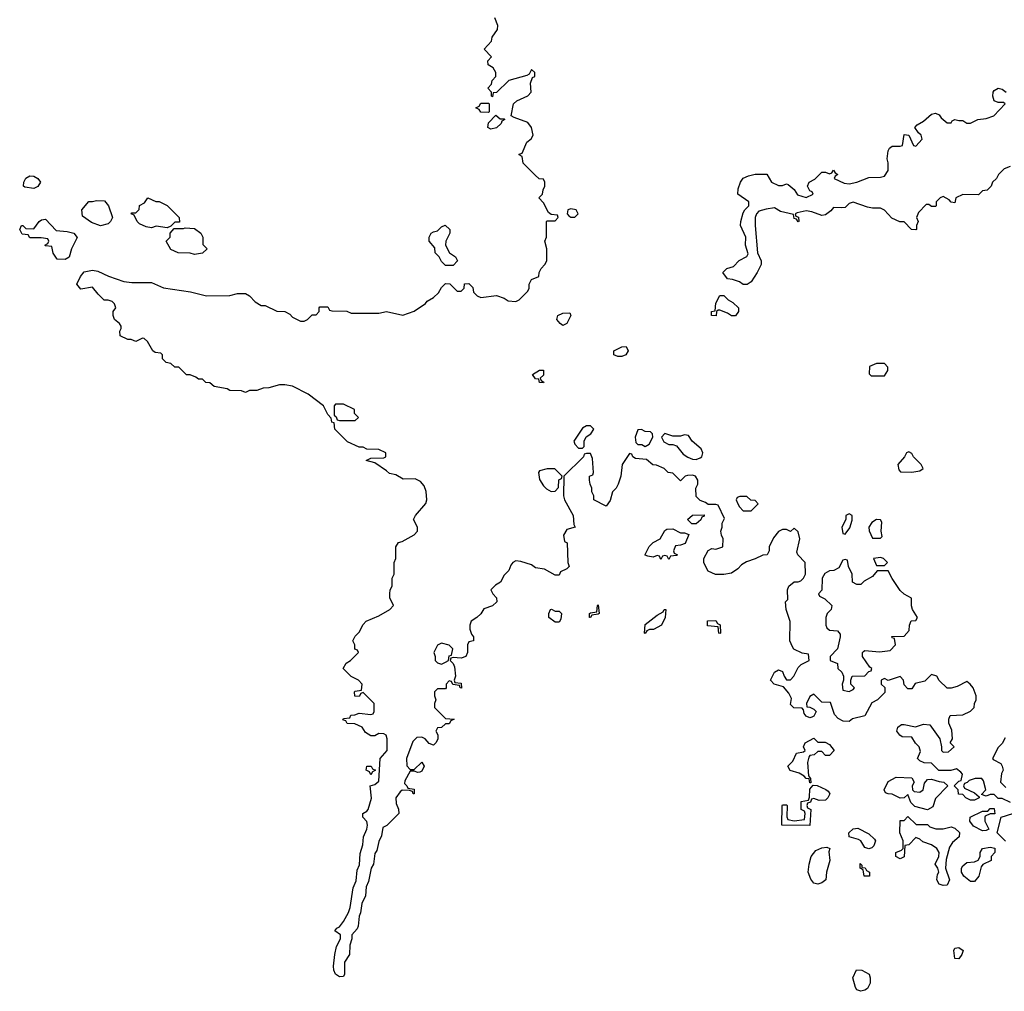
# Model space of a CAD drawing. Header units: inches. Extents: x 2380249 to 2585472, y 382747 to 546448.
# Tile 540 of 626: x 2530098 to 2535122, y 483502 to 488460. Entities that reach past the tile are written whole.
import ezdxf

# ---------------------------------------------------------------- set-up
doc = ezdxf.new("R2010")
doc.units = ezdxf.units.IN
doc.header["$MEASUREMENT"] = 0
doc.layers.add('C5438', color=7, linetype='Continuous')

msp = doc.modelspace()

# ---------------------------------------------------------------- linework, layer by layer
at = {"layer": 'C5438', "color": 4}
for points, elevation in [([(2535154, 484466), (2535110, 484486), (2535090, 484486), (2535070, 484506), (2535050, 484506), (2535030, 484498), (2535006, 484506), (2535028, 484530), (2535016.4, 484576.4), (2535007.3, 484587.3), (2534972.7, 484587.3), (2534942, 484578), (2534932.7, 484567.3), (2534918, 484562), (2534914, 484550), (2534918, 484538), (2534970, 484514), (2534994, 484494), (2534994, 484490), (2534970, 484478), (2534950, 484478), (2534926, 484490), (2534910, 484506), (2534887.3, 484507.3), (2534886, 484530), (2534866, 484550), (2534890, 484574), (2534902, 484578), (2534908, 484610), (2534900.4, 484620.4), (2534878, 484638), (2534848.4, 484628.4), (2534788.4, 484628.4), (2534750, 484666), (2534712.7, 484667.3), (2534690, 484678), (2534678, 484690), (2534694.6, 484725.4), (2534688, 484750), (2534669, 484769), (2534650, 484798), (2534601.2, 484801.2), (2534588.7, 484808.7), (2534574, 484830), (2534579, 484850), (2534597.2, 484862.8), (2534610, 484864), (2534668.7, 484851.3), (2534710, 484864.7), (2534742, 484862), (2534792, 484790), (2534802, 484750), (2534802, 484730), (2534810, 484722), (2534836.4, 484723.6), (2534866, 484750), (2534846, 484770), (2534858, 484790), (2534854.6, 484834.6), (2534838, 484870), (2534838, 484890), (2534846, 484910), (2534910, 484912), (2534948.9, 484931.1), (2534968, 484950), (2534968.9, 484971.1), (2534978, 484990), (2534978, 485010), (2534962, 485050), (2534948, 485070), (2534930, 485082), (2534882, 485058), (2534850.9, 485049.1), (2534830, 485048.7), (2534788.7, 485088.7), (2534778, 485110), (2534750, 485118), (2534716, 485084), (2534666.8, 485073.2), (2534650, 485046), (2534630, 485046), (2534610, 485066), (2534608, 485090), (2534590, 485108), (2534530, 485088), (2534510, 485098), (2534494, 485090), (2534494, 485070), (2534511.6, 485051.6), (2534512.7, 485027.3), (2534474, 484990), (2534445.4, 484974.6), (2534410, 484908), (2534347.1, 484892.9), (2534330, 484878), (2534300.4, 484880.4), (2534274.6, 484894.6), (2534254.6, 484914.6), (2534235.3, 484975.3), (2534190, 484978), (2534150, 485018), (2534130, 485006), (2534112, 484970), (2534114, 484954), (2534130, 484952), (2534150, 484942), (2534162, 484930), (2534150, 484906), (2534139.6, 484900.4), (2534130, 484898), (2534110, 484906), (2534100.4, 484920.4), (2534098, 484938), (2534090, 484946), (2534048.4, 484948.4), (2534030, 484966), (2534036.4, 484996.4), (2534023.1, 485023.1), (2533995.3, 485055.3), (2533948, 485070), (2533928.7, 485090), (2533949.1, 485130.9), (2533970, 485142), (2533990, 485134), (2533998, 485110), (2534010, 485092), (2534030, 485092), (2534048, 485110), (2534070, 485154), (2534086, 485170), (2534126, 485190), (2534122, 485222), (2534090, 485228), (2534048.4, 485248.4), (2534040.4, 485260.4), (2534028, 485290), (2534028.9, 485388.9), (2534008, 485450), (2534006, 485490), (2534018, 485502), (2534015.3, 485550), (2534022, 485570), (2534049.2, 485590.8), (2534070, 485591.3), (2534083.1, 485596.9), (2534098, 485610), (2534108, 485630), (2534106, 485690), (2534068.7, 485728.7), (2534063.1, 485743.1), (2534079, 485810), (2534070, 485846), (2534050, 485866), (2534030, 485848), (2534010, 485858), (2533990, 485858), (2533970, 485848.7), (2533943.5, 485816.5), (2533922, 485770), (2533922, 485750), (2533911, 485729), (2533890, 485728), (2533850, 485708), (2533806.4, 485693.6), (2533781.4, 485678.6), (2533762, 485658), (2533730, 485635.3), (2533690, 485629), (2533648.9, 485628.9), (2533610, 485646), (2533588.4, 485688.4), (2533588, 485710), (2533610, 485752), (2533630, 485762), (2533650, 485758), (2533686, 485770), (2533688, 485810), (2533678, 485830), (2533675.3, 485850), (2533682, 485870), (2533682, 485890), (2533694.6, 485914.6), (2533662, 485982), (2533650, 485986), (2533610, 485986), (2533596.4, 485996.4), (2533570, 486006), (2533550, 486026), (2533548, 486070), (2533558, 486090), (2533558, 486110), (2533546, 486130), (2533530, 486135.3), (2533505.4, 486134.6), (2533494, 486130), (2533470, 486106), (2533430, 486146), (2533406, 486150), (2533386, 486170), (2533347.3, 486187.3), (2533328.4, 486188.4), (2533296.4, 486216.4), (2533240.4, 486220.4), (2533226, 486230), (2533222, 486242), (2533210, 486246), (2533172, 486190), (2533164.7, 486130), (2533152, 486090), (2533142, 486070), (2533122, 486050), (2533110, 486006), (2533090, 485978), (2533028, 486010), (2533028, 486030), (2533018, 486050), (2533018, 486070), (2533008, 486090), (2533006, 486110), (2533006, 486130), (2533022, 486138), (2533026, 486150), (2533020.4, 486220.4), (2533010, 486246), (2532990, 486246), (2532978, 486242), (2532974, 486230), (2532874, 486130), (2532872, 486030), (2532878, 486010), (2532922, 485930), (2532924.7, 485884.7), (2532932, 485870), (2532890, 485858), (2532872, 485830), (2532878, 485798), (2532892, 485790), (2532894, 485690), (2532902, 485670), (2532890, 485658), (2532858, 485642), (2532850, 485626), (2532830, 485626), (2532775.3, 485655.3), (2532730, 485662), (2532710, 485678), (2532654.6, 485694.6), (2532630, 485698), (2532614, 485690), (2532603.6, 485676.4), (2532594, 485650), (2532570, 485626), (2532551.1, 485588.9), (2532525.4, 485574.6), (2532502, 485550), (2532512, 485530), (2532531.3, 485510), (2532532, 485490), (2532510.7, 485469.3), (2532466, 485454), (2532451.1, 485428.9), (2532431.1, 485408.9), (2532402, 485390), (2532394, 485370), (2532394, 485350), (2532403.6, 485323.6), (2532414, 485310), (2532414, 485290), (2532390, 485286), (2532382, 485270), (2532382, 485230), (2532374, 485210), (2532350, 485202), (2532310, 485206), (2532298, 485202), (2532294, 485190), (2532310, 485174), (2532316.9, 485156.9), (2532322, 485110), (2532314, 485090), (2532318, 485078), (2532350, 485074), (2532351.6, 485048.4), (2532346, 485050), (2532342, 485062), (2532307.3, 485067.3), (2532302, 485082), (2532290, 485086), (2532274, 485070), (2532274, 485050), (2532270, 485046), (2532230, 485046), (2532214, 485030), (2532214, 485010), (2532222, 484990), (2532214, 484970), (2532214, 484950), (2532270, 484894), (2532314, 484890), (2532298, 484882), (2532290, 484866), (2532270, 484866), (2532250, 484848), (2532230, 484846), (2532222, 484830), (2532231.3, 484811.3), (2532231.1, 484788.9), (2532222, 484770), (2532210, 484758), (2532187.3, 484767.3), (2532166, 484790), (2532150, 484798), (2532123.6, 484796.4), (2532103.6, 484776.4), (2532071.3, 484690), (2532072.7, 484652.7), (2532090, 484634), (2532110, 484634), (2532150, 484672), (2532162, 484650), (2532150, 484626), (2532139.6, 484620.4), (2532130, 484618), (2532110, 484626), (2532090, 484626), (2532063.6, 484576.4), (2532062, 484562), (2532074, 484550), (2532078, 484538), (2532110, 484534), (2532111, 484509), (2532106, 484510), (2532102, 484522), (2532087.3, 484527.3), (2532050, 484528), (2532039.6, 484520.4), (2532018, 484490), (2532019.6, 484459.6), (2532031.6, 484431.6), (2532032, 484410), (2531971.1, 484348.9), (2531950, 484338), (2531944, 484296), (2531930, 484266), (2531919.8, 484220.2), (2531910, 484206), (2531904, 484150), (2531891.3, 484130), (2531878.5, 484061.5), (2531865.2, 484034.8), (2531862, 483990), (2531844, 483950), (2531837.3, 483902.7), (2531830, 483886), (2531825.5, 483834.5), (2531819.9, 483820.1), (2531792, 483790), (2531792, 483770), (2531782.8, 483737.2), (2531781, 483690), (2531756, 483650), (2531756, 483590), (2531750, 483578), (2531730, 483575.3), (2531709.3, 483590), (2531700.9, 483610), (2531699.3, 483630), (2531706, 483690), (2531715.1, 483730), (2531735.3, 483770), (2531735.3, 483790), (2531706, 483810), (2531716.4, 483823.6), (2531730, 483831.3), (2531750, 483858.8), (2531775.9, 483904.1), (2531784.5, 483930), (2531799.5, 484030), (2531814.8, 484065.2), (2531820.1, 484119.9), (2531832.5, 484147.5), (2531834.8, 484205.2), (2531849, 484250), (2531852.7, 484290), (2531869, 484330), (2531872.3, 484350), (2531868.9, 484368.9), (2531848, 484390), (2531848, 484410), (2531870, 484422), (2531875.3, 484430), (2531893.2, 484486.8), (2531886, 484550), (2531910, 484558), (2531930, 484574), (2531938, 484690), (2531972.3, 484730), (2531973.2, 484790), (2531968.4, 484808.4), (2531956.4, 484816.4), (2531930, 484818), (2531910, 484806), (2531890, 484806), (2531863.1, 484823.1), (2531846, 484850), (2531807.3, 484867.3), (2531768.4, 484868.4), (2531762, 484882), (2531747.3, 484887.3), (2531750, 484894), (2531782, 484898), (2531788.4, 484911.6), (2531807.3, 484912.7), (2531830, 484922), (2531890, 484914), (2531902, 484918), (2531906, 484930), (2531906, 484970), (2531850, 485026), (2531838, 485022), (2531830, 485006), (2531807.3, 485007.3), (2531806, 485030), (2531810, 485034), (2531842, 485038), (2531846, 485070), (2531826, 485090), (2531788.9, 485108.9), (2531748, 485150), (2531763.1, 485176.9), (2531786, 485190), (2531826, 485230), (2531822, 485242), (2531808.4, 485248.4), (2531808, 485270), (2531798, 485290), (2531810, 485314), (2531830, 485334), (2531850, 485374), (2531866, 485390), (2531930, 485418), (2531986, 485450), (2532006, 485470), (2531986, 485510), (2531986, 485530), (2531988, 485550), (2531998, 485570), (2531998, 485610), (2532008, 485630), (2532008, 485690), (2532018, 485710), (2532018, 485770), (2532030, 485792), (2532050, 485798), (2532110, 485832), (2532128, 485850), (2532128, 485870), (2532108, 485910), (2532118, 485930), (2532169.5, 485990.5), (2532175.1, 486010), (2532172.3, 486052.3), (2532161.2, 486081.2), (2532143.1, 486103.1), (2532116.5, 486116.5), (2532055.3, 486115.3), (2532017.2, 486137.2), (2531984, 486144), (2531970, 486158), (2531910, 486198), (2531866, 486210), (2531890, 486222), (2531956.4, 486223.6), (2531966, 486230), (2531966, 486250), (2531930, 486266), (2531870, 486268), (2531850, 486278), (2531830, 486278), (2531770, 486306), (2531706, 486370), (2531702, 486402), (2531690, 486406), (2531687.3, 486427.3), (2531670, 486446), (2531648.7, 486490), (2531569.3, 486549.3), (2531490, 486589), (2531450, 486597.2), (2531423.5, 486596.5), (2531370, 486582), (2531339.6, 486580.4), (2531308.4, 486568.4), (2531270, 486568), (2531250, 486558), (2531230, 486566), (2531170, 486568), (2531156.4, 486576.4), (2531090, 486588), (2531067.3, 486607.3), (2531048.4, 486608.4), (2531030, 486626), (2531010, 486626), (2530996.4, 486636.4), (2530967.3, 486647.3), (2530948.4, 486648.4), (2530910, 486686), (2530890, 486686), (2530870, 486706), (2530846, 486710), (2530826, 486730), (2530826, 486750), (2530818, 486758), (2530790, 486762), (2530778, 486770), (2530750, 486818), (2530733.6, 486833.6), (2530725.4, 486834.6), (2530690, 486818), (2530667.3, 486827.3), (2530650, 486828), (2530610, 486846), (2530608.7, 486870), (2530616.4, 486883.6), (2530616.4, 486896.4), (2530608, 486910), (2530582, 486930), (2530575.3, 486950), (2530575.3, 486970), (2530588.7, 486990), (2530582, 487010), (2530570, 487022), (2530550, 487028.7), (2530529.1, 487029.1), (2530498.6, 487058.6), (2530470, 487095.3), (2530410, 487084), (2530388.7, 487110), (2530409, 487150), (2530427.6, 487172.4), (2530470, 487181), (2530496.9, 487176.9), (2530550.9, 487150.9), (2530630, 487124.7), (2530670, 487118), (2530770, 487118), (2530831.6, 487091.6), (2530970, 487071), (2531051.1, 487051.1), (2531170, 487052), (2531210, 487062), (2531250, 487062), (2531271.1, 487051.1), (2531299.6, 487019.6), (2531330, 487002), (2531350, 487002), (2531410, 486972), (2531451.6, 486971.6), (2531476.9, 486956.9), (2531490, 486942), (2531530, 486922), (2531550, 486922), (2531566, 486930), (2531590, 486954), (2531610, 486954), (2531626, 486970), (2531626, 486990), (2531630, 486994), (2531670, 486994), (2531678, 486978), (2531690, 486974), (2531767.3, 486972.7), (2531790, 486962), (2531930, 486962), (2531970, 486971.3), (2532052.7, 486952.7), (2532110, 486972), (2532168.4, 487011.6), (2532176.4, 487023.6), (2532210, 487042), (2532234.6, 487065.4), (2532250, 487094), (2532270, 487114), (2532292.7, 487112.7), (2532330, 487074), (2532350, 487074), (2532366, 487090), (2532367.3, 487112.7), (2532390, 487114), (2532410, 487094), (2532414, 487070), (2532431.6, 487051.6), (2532450, 487042), (2532530, 487052), (2532570, 487038), (2532590, 487024.7), (2532630, 487022), (2532646, 487030), (2532690, 487074), (2532698, 487090), (2532698, 487110), (2532710, 487134), (2532746, 487150), (2532748, 487170), (2532758, 487190), (2532778, 487210), (2532788, 487230), (2532788, 487290), (2532778, 487330), (2532786, 487350), (2532786, 487430), (2532790, 487434), (2532830, 487434), (2532846, 487450), (2532842, 487462), (2532810, 487466), (2532796.4, 487476.4), (2532770, 487526), (2532746, 487550), (2532766, 487570), (2532768.4, 487591.6), (2532778, 487610), (2532778, 487630), (2532770, 487646), (2532748.4, 487648.4), (2532727.3, 487667.3), (2532667.3, 487727.3), (2532662, 487762), (2532646, 487770), (2532646, 487774), (2532662, 487778), (2532684.7, 487835.3), (2532708.4, 487851.6), (2532718, 487870), (2532708.7, 487910), (2532690, 487935.3), (2532620.4, 487960.4), (2532606, 487970), (2532618, 488030), (2532634.6, 488045.4), (2532690, 488072), (2532708, 488090), (2532704, 488136), (2532715.3, 488164.7), (2532726, 488170), (2532726, 488190), (2532710, 488206), (2532698, 488182), (2532685.4, 488174.6), (2532594, 488150), (2532530, 488088), (2532514, 488086), (2532510, 488066), (2532506, 488070), (2532506, 488090), (2532486, 488110), (2532506, 488130), (2532508, 488150), (2532528, 488170), (2532528, 488190), (2532514.6, 488214.6), (2532488, 488230), (2532486, 488250), (2532506, 488270), (2532468, 488310), (2532506, 488350), (2532508, 488370), (2532535.3, 488410), (2532538, 488430), (2532522, 488470)], 36), ([(2535152, 487710), (2535121, 487699), (2535092, 487670), (2535082, 487650), (2535062, 487630), (2535054, 487610), (2535034, 487590), (2535010, 487586), (2534990, 487566), (2534910, 487568), (2534874, 487550), (2534870, 487526), (2534850, 487528), (2534840.4, 487540.4), (2534810, 487558), (2534794, 487550), (2534774, 487530), (2534774, 487510), (2534770, 487506), (2534750, 487506), (2534736.4, 487516.4), (2534723.6, 487516.4), (2534683.6, 487476.4), (2534674, 487450), (2534682, 487430), (2534674, 487410), (2534674, 487390), (2534670, 487388), (2534648.4, 487388.4), (2534610, 487428), (2534588.9, 487428.9), (2534547.3, 487447.3), (2534510, 487488), (2534490, 487498), (2534450, 487498), (2534423.1, 487503.1), (2534350, 487529), (2534330, 487522), (2534310, 487502), (2534290, 487499), (2534250, 487502), (2534236.3, 487483.7), (2534210, 487464), (2534190, 487461.2), (2534140.2, 487480.2), (2534110, 487485.2), (2534065.4, 487474.6), (2534054, 487470), (2534058, 487458), (2534071.6, 487451.6), (2534074, 487430), (2534070, 487428), (2534062, 487442), (2534050, 487446), (2534046, 487466), (2533980.4, 487480.4), (2533950, 487499), (2533906.4, 487493.6), (2533870, 487482), (2533858, 487470), (2533851, 487450), (2533850.8, 487410), (2533862, 487270), (2533882, 487230), (2533882, 487210), (2533861, 487170), (2533830, 487122), (2533810, 487109), (2533790, 487109), (2533770, 487122), (2533734.6, 487134.6), (2533710, 487138), (2533686, 487170), (2533706, 487190), (2533739.3, 487200.7), (2533769.5, 487230.5), (2533808.7, 487251.3), (2533814.6, 487265.4), (2533800.9, 487310), (2533802.7, 487350), (2533776, 487410), (2533777.2, 487430), (2533790, 487474), (2533798, 487490), (2533818, 487510), (2533818, 487530), (2533762, 487570), (2533763.1, 487596.9), (2533775.3, 487630), (2533790, 487651.3), (2533816.5, 487663.5), (2533850, 487670.8), (2533910, 487671.3), (2533934, 487630), (2533970, 487614), (2533990, 487614), (2534010, 487622), (2534019.6, 487619.6), (2534050, 487594), (2534066.4, 487566.4), (2534110, 487552), (2534146, 487570), (2534142, 487582), (2534130, 487586), (2534118, 487610), (2534126, 487630), (2534154.6, 487645.4), (2534190, 487682), (2534210, 487682), (2534230, 487674), (2534242, 487678), (2534250, 487692), (2534258, 487678), (2534272, 487670), (2534258, 487662), (2534254, 487650), (2534305.4, 487625.4), (2534330, 487622), (2534370, 487631), (2534430, 487654), (2534490, 487656), (2534510, 487662), (2534528.7, 487690), (2534528.7, 487730), (2534524, 487750), (2534528.9, 487791.1), (2534536.4, 487803.6), (2534550, 487814), (2534590, 487814), (2534602, 487818), (2534610, 487874), (2534634, 487870), (2534658, 487818), (2534670, 487814), (2534702, 487850), (2534698, 487870), (2534683.1, 487883.1), (2534666, 487910), (2534676.4, 487923.6), (2534710, 487942), (2534750, 487978), (2534770, 487982), (2534790, 487974), (2534799.6, 487959.6), (2534830, 487934), (2534850, 487934), (2534856.4, 487943.6), (2534870, 487951), (2534890, 487944.7), (2534910, 487944.7), (2534930, 487931.3), (2534950, 487932), (2534986, 487950), (2535030, 487956), (2535068, 487970), (2535126, 488030), (2535118, 488038), (2535090, 488038), (2535070, 488046), (2535064, 488070), (2535065.2, 488090), (2535070, 488098), (2535090, 488111), (2535110, 488104.7), (2535130.7, 488090.7)], 32), ([(2535125.4, 484794.6), (2535110, 484766), (2535090, 484746), (2535062, 484690), (2535064.7, 484684.7), (2535103.6, 484663.6), (2535111.6, 484651.6), (2535116, 484630), (2535107.3, 484612.7), (2535102, 484570), (2535130, 484542)], 36), ([(2535128.4, 484268.4), (2535086, 484310), (2535106, 484390), (2535166, 484410)], 36)]:
    msp.add_lwpolyline(points, dxfattribs=dict(at, elevation=elevation))
for points, elevation in [([(2532490, 487986), (2532450, 487988), (2532442, 488002), (2532426, 488010), (2532442, 488018), (2532450, 488034), (2532490, 488034), (2532494, 488030), (2532494, 487990)], 36), ([(2532550, 487954), (2532570, 487954), (2532574, 487950), (2532558, 487942), (2532554, 487930), (2532530, 487908.7), (2532502, 487902), (2532486, 487910), (2532490, 487934), (2532528, 487972)], 36), ([(2530170, 487599), (2530124.7, 487604.7), (2530118, 487610), (2530119, 487630), (2530130, 487650.8), (2530150, 487662.8), (2530170, 487660.7), (2530191.3, 487650), (2530204.7, 487630), (2530190, 487608.7)], 36), ([(2530510, 487408.7), (2530464.7, 487424.7), (2530418, 487458), (2530415.3, 487490), (2530450, 487532), (2530470, 487531.3), (2530490, 487538), (2530530, 487536), (2530551, 487510), (2530572, 487450), (2530562, 487430), (2530550, 487418)], 36), ([(2530850, 487398), (2530794, 487406), (2530770, 487398), (2530743.1, 487403.1), (2530710, 487418), (2530698, 487430), (2530682, 487462), (2530666, 487470), (2530670, 487474), (2530690, 487474), (2530708, 487492), (2530710, 487512), (2530734.6, 487525.4), (2530751.1, 487551.1), (2530792.7, 487532.7), (2530810, 487532), (2530850, 487511.3), (2530912, 487450), (2530912.7, 487427.3), (2530890, 487426), (2530870, 487406)], 36), ([(2532910, 487495.3), (2532894, 487490), (2532892, 487470), (2532899.6, 487459.6), (2532910, 487452), (2532930, 487452), (2532948, 487470), (2532938, 487490)], 36), ([(2530330, 487235.3), (2530290, 487238), (2530268.4, 487268.4), (2530262, 487302), (2530230, 487306), (2530226, 487310), (2530242, 487318), (2530246, 487330), (2530242, 487342), (2530207.3, 487347.3), (2530150, 487346), (2530142, 487362), (2530110, 487366), (2530098, 487390), (2530108, 487410), (2530114, 487410), (2530130, 487394), (2530170, 487392), (2530198, 487430), (2530210, 487438), (2530230, 487442), (2530283.6, 487383.6), (2530339.8, 487379.8), (2530374, 487370), (2530392, 487348), (2530362, 487290), (2530350, 487248)], 36), ([(2532270, 487206), (2532250, 487226), (2532238, 487250), (2532218, 487270), (2532216.4, 487296.4), (2532188, 487330), (2532188, 487350), (2532198, 487370), (2532210, 487378), (2532230, 487382), (2532250, 487402), (2532268.9, 487411.1), (2532292, 487390), (2532292, 487370), (2532272, 487330), (2532271.3, 487310), (2532291, 487271), (2532322, 487250), (2532332, 487230), (2532310, 487206)], 36), ([(2530990, 487262), (2530968.4, 487268.4), (2530906, 487270), (2530870, 487288), (2530846, 487330), (2530866, 487350), (2530866, 487370), (2530886, 487394), (2530934, 487394), (2530942, 487398), (2530990, 487394.8), (2531022, 487370), (2531032, 487350), (2531032.7, 487312.7), (2531054, 487290), (2531030, 487268)], 36), ([(2533750, 486949), (2533729.2, 486949.2), (2533710, 486962), (2533670, 486978), (2533662, 486978), (2533654, 486970), (2533650.9, 486949.1), (2533628, 486950), (2533628, 486970), (2533646, 486974), (2533650, 487014), (2533670, 487052), (2533690, 487052), (2533712, 487030), (2533737.3, 487017.3), (2533764.7, 486990), (2533764.7, 486970)], 32), ([(2532870, 486899), (2532855.3, 486910), (2532839, 486930), (2532844, 486950), (2532870, 486962.8), (2532904.7, 486964.7), (2532910.8, 486950), (2532890, 486909.2)], 32), ([(2533150, 486741.2), (2533128.7, 486750), (2533128.7, 486770), (2533170, 486791), (2533192, 486792), (2533202, 486770), (2533190, 486749.2), (2533170, 486741.2)], 32), ([(2534510, 486706), (2534470, 486706), (2534434, 486690), (2534432.7, 486652.7), (2534442, 486642), (2534510, 486642), (2534528, 486670), (2534527.3, 486687.3)], 36), ([(2532770, 486606), (2532750, 486608), (2532746, 486626), (2532730, 486628), (2532715.3, 486650), (2532750, 486671), (2532770, 486672), (2532770, 486646), (2532754, 486630), (2532758, 486618), (2532772, 486610)], 32), ([(2531750, 486498), (2531710, 486498), (2531702, 486490), (2531702, 486442), (2531712.7, 486432.7), (2531718, 486418), (2531730, 486414), (2531810, 486414), (2531826, 486430), (2531806, 486450), (2531806, 486470)], 36), ([(2533010, 486388), (2532990, 486388), (2532970, 486375.3), (2532926, 486310), (2532930, 486294), (2532950, 486274), (2532970, 486274), (2532978, 486282), (2532978, 486310), (2532988.7, 486331.3), (2533012.9, 486347.1), (2533028, 486370)], 36), ([(2533270, 486368), (2533252.7, 486367.3), (2533238, 486330), (2533242, 486302), (2533252.7, 486292.7), (2533271.6, 486291.6), (2533290, 486282), (2533310, 486294), (2533328, 486330), (2533327.3, 486347.3), (2533316.4, 486356.4), (2533290, 486358)], 36), ([(2533390, 486348), (2533372, 486330), (2533385.4, 486305.4), (2533410, 486292), (2533430, 486292), (2533450, 486284.7), (2533483.5, 486243.5), (2533507.1, 486227.1), (2533530, 486218), (2533550, 486216), (2533570, 486224.7), (2533578, 486230), (2533584, 486250), (2533575.3, 486270), (2533529.3, 486309.3), (2533510, 486338), (2533490, 486342), (2533470, 486335.3), (2533430, 486335.3)], 36), ([(2534634, 486254), (2534622, 486250), (2534612, 486230), (2534578, 486190), (2534583.6, 486163.6), (2534592, 486152), (2534650, 486151), (2534690, 486158), (2534708, 486170), (2534698, 486190), (2534658, 486230), (2534650, 486246)], 36), ([(2532790, 486168.7), (2532750, 486158), (2532744.7, 486150), (2532750, 486114), (2532770, 486082), (2532785.4, 486065.4), (2532810, 486052), (2532830, 486054), (2532847.3, 486072.7), (2532848.9, 486111.1), (2532862, 486118), (2532866, 486130), (2532828.4, 486168.4)], 36), ([(2533807.3, 486027.3), (2533772.7, 486027.3), (2533758, 486022), (2533754, 486010), (2533762, 485990), (2533770, 485974), (2533790, 485954), (2533830, 485954), (2533866, 485990), (2533850, 486006), (2533828.4, 486008.4)], 36), ([(2533527.3, 485887.3), (2533506, 485910), (2533530, 485932), (2533590, 485934), (2533590, 485926), (2533578, 485922), (2533572.7, 485907.3), (2533550, 485888)], 36), ([(2534330, 485938), (2534314, 485930), (2534314, 485910), (2534292, 485870), (2534298, 485838), (2534310, 485834), (2534332.9, 485867.1), (2534346, 485906), (2534346, 485930)], 36), ([(2534470, 485908.7), (2534446.4, 485893.6), (2534431.3, 485870), (2534431.6, 485851.6), (2534450, 485814), (2534490, 485814), (2534498, 485822), (2534494, 485850), (2534496, 485896), (2534490, 485908)], 36), ([(2533470, 485842), (2533490, 485842), (2533512.7, 485832.7), (2533492.7, 485787.3), (2533470, 485778), (2533444.7, 485775.3), (2533434, 485750), (2533438, 485738), (2533454, 485730), (2533450, 485726), (2533418, 485722), (2533410, 485706), (2533402, 485722), (2533390, 485726), (2533378, 485722), (2533370, 485706), (2533362, 485722), (2533350, 485726), (2533330, 485718), (2533303.1, 485723.1), (2533290, 485728), (2533289.1, 485730.9), (2533308.9, 485771.1), (2533330, 485792), (2533366, 485810), (2533390, 485854), (2533400.4, 485859.6), (2533430, 485862)], 36), ([(2534310, 485706), (2534298, 485702), (2534278, 485662), (2534251.3, 485648.7), (2534230, 485648), (2534205.4, 485634.6), (2534192, 485610), (2534191.3, 485548.7), (2534174, 485530), (2534178, 485518), (2534205.4, 485505.4), (2534242, 485470), (2534238, 485450), (2534218, 485430), (2534211.3, 485410), (2534211.1, 485371.1), (2534216.9, 485356.9), (2534230, 485344.7), (2534270, 485342), (2534283.6, 485323.6), (2534284.7, 485310), (2534271.3, 485248.7), (2534234, 485210), (2534234, 485190), (2534270, 485174), (2534272, 485150), (2534292, 485130), (2534302, 485110), (2534302, 485090), (2534294, 485070), (2534298, 485038), (2534330, 485032), (2534350, 485042), (2534358, 485050), (2534338, 485070), (2534338, 485090), (2534346, 485110), (2534410, 485112), (2534430, 485134), (2534442, 485138), (2534446, 485150), (2534436.4, 485156.4), (2534399, 485210), (2534399, 485230), (2534403.7, 485236.3), (2534410, 485241), (2534485.2, 485234.8), (2534539, 485241), (2534566, 485270), (2534562, 485302), (2534550, 485306), (2534547.3, 485312.7), (2534610, 485314), (2534636.4, 485343.6), (2534638, 485370), (2534647.3, 485392.7), (2534670, 485394), (2534678, 485410), (2534654, 485450), (2534649, 485469), (2534648, 485508), (2534610, 485528), (2534590, 485548), (2534550, 485608), (2534530, 485648), (2534472.7, 485647.3), (2534450, 485618), (2534406, 485594), (2534390, 485578), (2534370, 485578), (2534348, 485590), (2534346, 485630), (2534326, 485670), (2534322, 485702)], 36), ([(2534490, 485715.3), (2534454, 485710), (2534470, 485674), (2534510, 485674), (2534526, 485690), (2534506, 485710)], 36), ([(2532830, 485442), (2532850, 485442), (2532862, 485430), (2532859.6, 485400.4), (2532850, 485386), (2532830, 485386), (2532798, 485410), (2532798, 485430), (2532806, 485450), (2532811.6, 485451.6)], 36), ([(2533010, 485408.7), (2533006, 485410), (2533006, 485430), (2533010, 485434), (2533042, 485438), (2533046, 485470), (2533050, 485474), (2533054, 485430), (2533050, 485426), (2533018, 485422)], 36), ([(2533290, 485328), (2533286, 485330), (2533290, 485374), (2533350, 485422), (2533382, 485438), (2533386, 485450), (2533394, 485450), (2533392, 485410), (2533372, 485370), (2533331.1, 485348.9), (2533312, 485348), (2533298, 485342)], 36), ([(2533670, 485328), (2533666, 485330), (2533662, 485362), (2533607.3, 485367.3), (2533607.3, 485392.7), (2533650, 485394), (2533658, 485378), (2533672.7, 485372.7), (2533674, 485330)], 36), ([(2532250, 485279), (2532230, 485268), (2532211.3, 485230), (2532218, 485210), (2532218, 485190), (2532230, 485178), (2532250, 485172), (2532270, 485182), (2532286, 485190), (2532290, 485214), (2532302, 485218), (2532308, 485250), (2532290, 485268)], 36), ([(2534210, 484706), (2534190, 484726), (2534170, 484726), (2534151.6, 484708.4), (2534130, 484706), (2534123.6, 484696.4), (2534118, 484670), (2534122, 484602), (2534132.7, 484587.3), (2534134, 484566), (2534130, 484566), (2534126, 484586), (2534110, 484588), (2534100.4, 484600.4), (2534075.3, 484615.3), (2534028.4, 484628.4), (2534018, 484650), (2534043.1, 484676.9), (2534062, 484718), (2534096.4, 484723.6), (2534106, 484730), (2534098, 484750), (2534106, 484770), (2534150, 484794), (2534170, 484774), (2534207.3, 484772.7), (2534230, 484762), (2534254, 484730), (2534230, 484706)], 36), ([(2531890, 484606), (2531882, 484622), (2531866, 484630), (2531868.4, 484651.6), (2531891.3, 484651.3), (2531898, 484638), (2531914, 484630), (2531898, 484622)], 36), ([(2534690, 484518), (2534708, 484530), (2534715.3, 484564.7), (2534730, 484582), (2534750, 484584.7), (2534790, 484572), (2534814, 484570), (2534834, 484550), (2534770, 484486), (2534756.9, 484443.1), (2534730, 484428.7), (2534664.7, 484444.7), (2534644.7, 484464.7), (2534630, 484506), (2534611.3, 484488.7), (2534590, 484488), (2534550, 484508.7), (2534528.9, 484508.9), (2534515.3, 484515.3), (2534509.2, 484530), (2534530, 484572), (2534570, 484594), (2534650, 484592), (2534662, 484570), (2534652, 484550), (2534654, 484530), (2534662, 484522)], 36), ([(2534176.4, 484476.4), (2534150, 484486), (2534138, 484482), (2534132.7, 484467.3), (2534118, 484462), (2534114, 484450), (2534118, 484438), (2534134, 484430), (2534130, 484348), (2533986, 484350), (2533988, 484450), (2533990, 484454), (2534010, 484454), (2534014, 484450), (2534012.7, 484392.7), (2534018, 484378), (2534050, 484372), (2534102, 484378), (2534106, 484410), (2534102, 484422), (2534086, 484430), (2534086, 484470), (2534122, 484478), (2534127.3, 484492.7), (2534130, 484534), (2534146, 484554), (2534167.3, 484552.7), (2534211.6, 484531.6), (2534223.6, 484523.6), (2534231.3, 484510), (2534222, 484490), (2534210, 484478)], 36), ([(2534672.7, 484352.7), (2534730, 484354), (2534742, 484342), (2534771.6, 484331.6), (2534810, 484331.3), (2534850, 484342), (2534870, 484334), (2534892.7, 484312.7), (2534892, 484290), (2534858, 484262), (2534842.8, 484237.2), (2534824.7, 484175.3), (2534822, 484130), (2534842.8, 484070), (2534830, 484044), (2534810, 484041.2), (2534790, 484049.2), (2534777.2, 484070), (2534781.2, 484098.8), (2534788, 484110), (2534782, 484130), (2534768.7, 484150), (2534788, 484190), (2534788.7, 484210), (2534778, 484230), (2534750, 484249), (2534705.2, 484265.2), (2534690, 484278), (2534670, 484286), (2534634, 484250), (2534614, 484246), (2534610, 484188), (2534590, 484178), (2534569.1, 484189.1), (2534569, 484211), (2534598, 484222), (2534606, 484230), (2534606, 484270), (2534588, 484310), (2534590, 484374), (2534610, 484374), (2534630, 484394)], 36), ([(2535072.7, 484407.3), (2535050, 484408), (2535024.7, 484395.3), (2535022, 484390), (2535022, 484370), (2535042, 484330), (2535030, 484322), (2535010, 484321.2), (2534964, 484344), (2534946, 484370), (2534948, 484390), (2535010, 484422), (2535038, 484422), (2535050, 484434), (2535070, 484434)], 36), ([(2534430, 484228.7), (2534410, 484235.3), (2534389.2, 484269.2), (2534377.2, 484277.2), (2534329.4, 484289.4), (2534329.2, 484310), (2534350, 484331.3), (2534374.4, 484334.4), (2534430, 484304.7), (2534458.8, 484278.8), (2534464.7, 484270), (2534455.3, 484244.7), (2534445.4, 484234.6)], 36), ([(2534950, 484062), (2534915.3, 484090), (2534904, 484110), (2534904, 484130), (2534910, 484142), (2534930, 484158.8), (2534970, 484162), (2534988.7, 484171.3), (2534998, 484190), (2534998, 484210), (2535010, 484231), (2535050, 484238), (2535072.7, 484232.7), (2535074, 484210), (2535054, 484190), (2535054, 484170), (2535011.6, 484148.4), (2535003.6, 484136.4), (2534991, 484090), (2534970, 484062)], 36), ([(2534170, 484049.2), (2534150, 484054), (2534134.8, 484074.8), (2534121.2, 484110), (2534126, 484150), (2534136, 484190), (2534159.6, 484220.4), (2534190, 484234.8), (2534216.9, 484236.9), (2534232, 484230), (2534226, 484214), (2534230.8, 484170), (2534214.8, 484110), (2534210.8, 484070), (2534190, 484056)], 36), ([(2534430, 484088.7), (2534406, 484090), (2534402, 484122), (2534386, 484130), (2534386, 484154), (2534394, 484146), (2534394, 484134), (2534411.6, 484131.6), (2534418, 484118), (2534434, 484110), (2534434, 484090)], 36), ([(2534890, 483668), (2534868.7, 483670), (2534864, 483710), (2534870, 483722), (2534890, 483724.7), (2534911, 483710), (2534904.7, 483690)], 36), ([(2534390, 483502), (2534369.4, 483509.4), (2534362, 483522), (2534348.7, 483571.3), (2534368.4, 483611.6), (2534394, 483610), (2534432, 483590), (2534438, 483570), (2534436.9, 483543.1), (2534423.6, 483516.4), (2534410, 483508)], 36)]:
    msp.add_lwpolyline(points, close=True, dxfattribs=dict(at, elevation=elevation))

doc.saveas('drawing.dxf')
